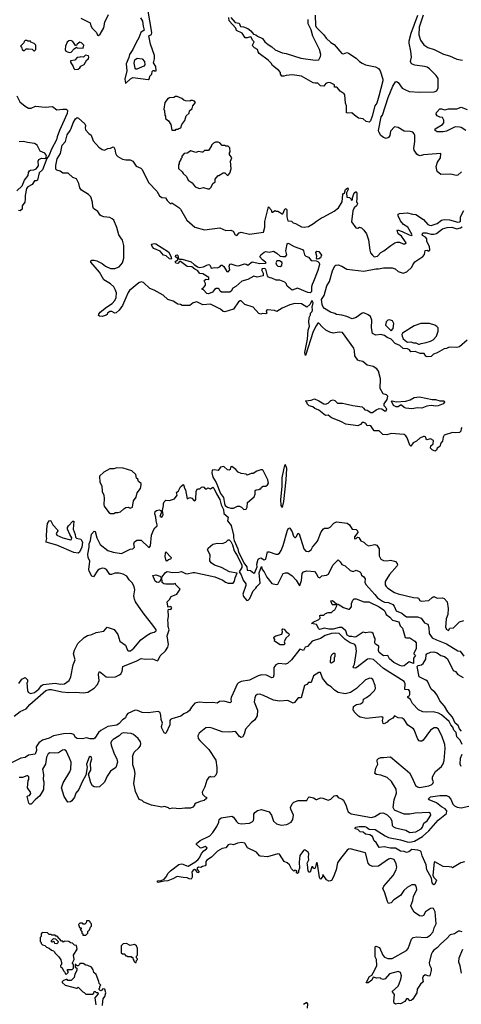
# Model space of a CAD drawing. Extents: x 2239805 to 2396427, y 665731 to 772158.
# Tile 276 of 326: x 2335450 to 2340627, y 736721 to 748253. Entities that reach past the tile are written whole.
import ezdxf

# ---------------------------------------------------------------- set-up
doc = ezdxf.new("R2010")
doc.units = 0

msp = doc.modelspace()

# ---------------------------------------------------------------- linework, layer by layer
at = {"layer": '0CON05XD'}
for points in [[(2336695, 747510), (2336748, 747562), (2336775, 747577), (2336957, 747553), (2336970, 747565), (2336975, 747590), (2337000, 747615), (2337002, 747648), (2337015, 747660), (2337025, 747660), (2337035, 747650), (2337050, 747655), (2337047, 747705), (2337017, 747747), (2337032, 747795), (2337031, 747835), (2336984, 747965), (2336962, 748065), (2336995, 748080), (2336999, 748105), (2336952, 748375)], [(2336165, 748270), (2336276, 748216), (2336283, 748183), (2336298, 748155), (2336350, 748105), (2336362, 748072), (2336375, 748070)], [(2336375, 748070), (2336395, 748082), (2336435, 748158), (2336450, 748225), (2336490, 748315)], [(2336866, 748276), (2336890, 748235), (2336896, 748176), (2336908, 748132), (2336871, 748105), (2336848, 748042), (2336815, 747988), (2336778, 747905), (2336738, 747845), (2336731, 747809), (2336698, 747735), (2336706, 747655), (2336681, 747555), (2336690, 747510), (2336695, 747510)], [(2339545, 747052), (2339512, 747062), (2339475, 747094), (2339421, 747101), (2339374, 747134), (2339345, 747164), (2339297, 747157), (2339281, 747161), (2339280, 747245), (2339269, 747275), (2339262, 747375), (2339255, 747385), (2339207, 747417), (2339175, 747457), (2339165, 747462), (2339142, 747462), (2339139, 747489), (2339095, 747515), (2339065, 747519), (2339037, 747505), (2339014, 747476), (2338975, 747477), (2338945, 747508), (2338915, 747508), (2338890, 747515), (2338755, 747592), (2338645, 747606), (2338575, 747600), (2338545, 747590), (2338522, 747592), (2338508, 747615), (2338508, 747635), (2338488, 747658), (2338415, 747716), (2338396, 747746), (2338361, 747781), (2338257, 747857), (2338244, 747875), (2338236, 747906), (2338203, 747923), (2338183, 747943), (2338180, 747955), (2338198, 747995), (2338178, 748015), (2338165, 748050), (2338155, 748052), (2338115, 748040), (2338095, 748042), (2338057, 748097), (2337992, 748125), (2337983, 748155), (2337905, 748240), (2337902, 748278)], [(2337925, 748278), (2337975, 748220), (2338021, 748211), (2338040, 748175), (2338075, 748170), (2338125, 748151), (2338161, 748121), (2338192, 748082), (2338220, 748075), (2338239, 748059), (2338295, 748033), (2338324, 747995), (2338361, 747961), (2338407, 747937), (2338445, 747901), (2338525, 747867), (2338575, 747856), (2338745, 747801), (2338915, 747778), (2338958, 747785), (2338978, 747822), (2338981, 747845), (2338964, 747905), (2338895, 748044), (2338885, 748060), (2338865, 748133), (2338830, 748205), (2338830, 748255)], [(2338914, 748306), (2338916, 748186), (2338927, 748165), (2339016, 748075), (2339044, 748035), (2339096, 747986), (2339135, 747964), (2339225, 747857), (2339245, 747854), (2339285, 747870), (2339305, 747863), (2339394, 747804), (2339435, 747762), (2339465, 747743), (2339505, 747724), (2339620, 747700), (2339655, 747680), (2339676, 747656), (2339708, 747555), (2339707, 747537), (2339661, 747359), (2339636, 747274), (2339613, 747245), (2339583, 747125), (2339561, 747069), (2339545, 747052)], [(2340628, 746472), (2340585, 746431), (2340565, 746430), (2340504, 746444), (2340385, 746441), (2340345, 746477), (2340331, 746535), (2340349, 746585), (2340382, 746635), (2340387, 746687), (2340185, 746670), (2340145, 746659), (2340122, 746665), (2340107, 746677), (2340076, 746726), (2340072, 746745), (2340083, 746825), (2340081, 746895), (2340075, 746918), (2340057, 746935), (2340028, 746945), (2339955, 746949), (2339885, 746990), (2339845, 746999), (2339795, 746946), (2339790, 746895), (2339775, 746874), (2339745, 746863), (2339715, 746874), (2339682, 746895), (2339658, 746938), (2339656, 746956), (2339689, 747115), (2339702, 747135), (2339769, 747341), (2339825, 747476), (2339855, 747524), (2339868, 747528), (2339886, 747516), (2339935, 747453), (2339964, 747434), (2340015, 747414), (2340135, 747406), (2340310, 747410), (2340340, 747420), (2340356, 747454), (2340356, 747566), (2340331, 747601), (2340255, 747676), (2340225, 747696), (2340195, 747706), (2340082, 747722), (2340042, 747735), (2340030, 747765), (2340041, 747815), (2340036, 747886), (2340015, 747980), (2340016, 748005), (2340040, 748095), (2340118, 748305)], [(2340179, 748305), (2340133, 748167), (2340128, 748075), (2340147, 748015), (2340188, 747958), (2340235, 747929), (2340307, 747905), (2340418, 747848), (2340490, 747830), (2340575, 747792), (2340639, 747781)], [(2335625, 747890), (2335640, 747905), (2335640, 747955), (2335620, 747975), (2335582, 747992), (2335575, 748000), (2335545, 748000), (2335535, 748010), (2335515, 748010), (2335502, 747998), (2335498, 747982), (2335460, 747945), (2335470, 747935), (2335480, 747905), (2335493, 747893), (2335507, 747893), (2335528, 747912), (2335555, 747912), (2335597, 747907), (2335615, 747890), (2335625, 747890)], [(2336035, 747868), (2336055, 747872), (2336087, 747913), (2336115, 747930), (2336125, 747922), (2336195, 747920), (2336201, 747955), (2336175, 747983), (2336155, 747990), (2336124, 747966), (2336115, 747950), (2336105, 747950), (2336075, 747998), (2336049, 748009), (2336025, 748007), (2336005, 747990), (2335988, 747945), (2335982, 747905), (2335990, 747885), (2336010, 747875), (2336035, 747868)], [(2336098, 747668), (2336135, 747672), (2336155, 747690), (2336165, 747710), (2336205, 747730), (2336238, 747782), (2336258, 747795), (2336262, 747815), (2336255, 747830), (2336223, 747837), (2336197, 747813), (2336165, 747820), (2336157, 747813), (2336125, 747810), (2336095, 747778), (2336047, 747773), (2336044, 747754), (2336078, 747705), (2336085, 747680), (2336098, 747668)], [(2336825, 747672), (2336813, 747673), (2336802, 747685), (2336792, 747745), (2336800, 747785), (2336829, 747801), (2336885, 747794), (2336913, 747765), (2336917, 747723), (2336905, 747708), (2336825, 747672)], [(2335415, 747360), (2335453, 747293), (2335515, 747241), (2335555, 747217), (2335585, 747217), (2335635, 747241), (2335747, 747227), (2335835, 747238), (2335885, 747197), (2335956, 747206), (2335995, 747204), (2336008, 747198), (2336010, 747185), (2336005, 747154), (2335918, 746955), (2335890, 746880), (2335883, 746845), (2335822, 746735), (2335795, 746666), (2335770, 746629), (2335717, 746495), (2335680, 746460), (2335657, 746375), (2335645, 746366), (2335622, 746365), (2335595, 746323), (2335547, 746295), (2335529, 746275), (2335513, 746195), (2335515, 746155), (2335512, 746115), (2335478, 746075), (2335478, 746035), (2335455, 746013)], [(2337275, 746960), (2337285, 746970), (2337305, 746970), (2337315, 746980), (2337338, 746985), (2337350, 747025), (2337387, 747073), (2337403, 747127), (2337435, 747160), (2337440, 747185), (2337470, 747215), (2337480, 747245), (2337510, 747285), (2337498, 747298), (2337475, 747308), (2337455, 747308), (2337445, 747300), (2337395, 747302), (2337375, 747310), (2337352, 747332), (2337295, 747352), (2337275, 747352), (2337257, 747343), (2337205, 747340), (2337195, 747330), (2337185, 747330), (2337169, 747301), (2337150, 747285), (2337140, 747205), (2337148, 747185), (2337150, 747135), (2337160, 747125), (2337160, 747095), (2337195, 747068), (2337220, 747025), (2337235, 746960), (2337275, 746960)], [(2340680, 746955), (2340625, 746990), (2340605, 746996), (2340555, 746998), (2340455, 746949), (2340415, 746940), (2340345, 746938), (2340320, 746955), (2340320, 746975), (2340408, 747025), (2340421, 747045), (2340420, 747075), (2340406, 747106), (2340375, 747112), (2340345, 747128), (2340332, 747145), (2340337, 747165), (2340375, 747210), (2340395, 747210), (2340435, 747197), (2340475, 747211), (2340575, 747210), (2340625, 747229), (2340695, 747200)], [(2340632, 743478), (2340624, 743465), (2340621, 743435), (2340605, 743419), (2340555, 743413), (2340525, 743418), (2340425, 743386), (2340414, 743365), (2340408, 743315), (2340386, 743294), (2340376, 743255), (2340344, 743236), (2340335, 743212), (2340325, 743203), (2340315, 743201), (2340284, 743214), (2340267, 743235), (2340269, 743261), (2340297, 743285), (2340302, 743325), (2340265, 743343), (2340223, 743333), (2340214, 743344), (2340212, 743362), (2340195, 743373), (2340185, 743373), (2340139, 743351), (2340102, 743318), (2340061, 743299), (2340035, 743260), (2340025, 743270), (2339994, 743355), (2339975, 743381), (2339955, 743394), (2339805, 743407), (2339755, 743390), (2339705, 743394), (2339665, 743439), (2339605, 743436), (2339566, 743496), (2339555, 743502), (2339525, 743498), (2339509, 743525), (2339485, 743537), (2339465, 743534), (2339445, 743510), (2339412, 743498), (2339274, 743514), (2339215, 743546), (2339105, 743590), (2339065, 743622), (2339035, 743618), (2338955, 743680), (2338909, 743699), (2338885, 743718), (2338845, 743730), (2338820, 743755), (2338820, 743765), (2338802, 743785), (2338805, 743790), (2338865, 743798), (2338905, 743814), (2338955, 743791), (2339015, 743754), (2339035, 743750), (2339065, 743762), (2339096, 743794), (2339125, 743800), (2339145, 743792), (2339175, 743762), (2339235, 743762), (2339270, 743755), (2339354, 743734), (2339465, 743720), (2339482, 743705), (2339495, 743682), (2339525, 743678), (2339565, 743652), (2339587, 743653), (2339628, 743685), (2339665, 743699), (2339694, 743694), (2339725, 743670), (2339745, 743670), (2339752, 743695), (2339722, 743732), (2339721, 743755), (2339757, 743805), (2339765, 743845), (2339751, 743861), (2339711, 743871), (2339674, 743935), (2339680, 744045), (2339657, 744135), (2339635, 744162), (2339595, 744190), (2339525, 744207), (2339471, 744251), (2339435, 744256), (2339415, 744267), (2339378, 744318), (2339376, 744376), (2339366, 744405), (2339235, 744588), (2339195, 744592), (2339125, 744583), (2339084, 744594), (2339038, 744618), (2338994, 744654), (2338955, 744698), (2338945, 744698), (2338925, 744666), (2338890, 744600), (2338802, 744322), (2338794, 744355), (2338825, 744510), (2338832, 744615), (2338846, 744664), (2338838, 744705), (2338842, 744765), (2338858, 744795), (2338860, 744815), (2338877, 744835), (2338883, 744855), (2338880, 744885), (2338890, 744935), (2338880, 744960), (2338875, 744962), (2338852, 744918), (2338815, 744888), (2338755, 744926), (2338675, 744929), (2338618, 744912), (2338527, 744873), (2338466, 744834), (2338436, 744846), (2338355, 744854), (2338340, 744845), (2338348, 744815), (2338335, 744808), (2338297, 744813), (2338275, 744804), (2338255, 744811), (2338185, 744886), (2338089, 744919), (2338045, 744962), (2338035, 744962), (2338015, 744947), (2337955, 744861), (2337855, 744832), (2337836, 744836), (2337805, 744862), (2337685, 744920), (2337595, 744914), (2337525, 744947), (2337485, 744938), (2337443, 744907), (2337355, 744904), (2337335, 744916), (2337305, 744922), (2337248, 744955), (2337185, 744977), (2337130, 745025), (2337026, 745086), (2336976, 745105), (2336900, 745175), (2336875, 745184), (2336847, 745173), (2336737, 745083), (2336721, 745059), (2336694, 744994), (2336656, 744904), (2336615, 744850), (2336581, 744819), (2336565, 744817), (2336530, 744835), (2336505, 744836), (2336478, 744815), (2336475, 744800), (2336465, 744792), (2336415, 744778), (2336385, 744782), (2336375, 744790), (2336377, 744805), (2336395, 744826), (2336469, 744885), (2336535, 744928), (2336566, 744964), (2336582, 744998), (2336583, 745055), (2336571, 745095), (2336554, 745124), (2336515, 745159), (2336435, 745207), (2336386, 745296), (2336283, 745415), (2336285, 745430), (2336295, 745438), (2336325, 745437), (2336355, 745428), (2336415, 745398), (2336455, 745368), (2336515, 745340), (2336565, 745340), (2336615, 745358), (2336656, 745404), (2336669, 745461), (2336669, 745609), (2336655, 745670), (2336635, 745698), (2336611, 745735), (2336588, 745818), (2336552, 745905), (2336535, 745922), (2336505, 745936), (2336435, 745945), (2336406, 745956), (2336394, 745964), (2336365, 746006), (2336315, 746040), (2336306, 746065), (2336304, 746116), (2336285, 746179), (2336257, 746207), (2336175, 746257), (2336157, 746285), (2336144, 746334), (2336115, 746389), (2336075, 746406), (2336018, 746455), (2335956, 746456), (2335925, 746479), (2335885, 746491), (2335875, 746503), (2335872, 746545), (2335891, 746625), (2335928, 746685), (2335948, 746785), (2335988, 746825), (2336006, 746905), (2336043, 746955), (2336052, 746978), (2336078, 747045), (2336105, 747094), (2336125, 747109), (2336140, 747100), (2336212, 747035), (2336220, 747015), (2336218, 746985), (2336223, 746965), (2336261, 746921), (2336289, 746899), (2336312, 746835), (2336379, 746759), (2336415, 746732), (2336445, 746726), (2336485, 746746), (2336515, 746748), (2336545, 746763), (2336555, 746760), (2336567, 746735), (2336575, 746690), (2336586, 746666), (2336602, 746652), (2336655, 746618), (2336695, 746610), (2336745, 746612), (2336775, 746598), (2336815, 746538), (2336870, 746515), (2336883, 746503), (2336962, 746342), (2337057, 746245), (2337090, 746190), (2337115, 746170), (2337160, 746165), (2337179, 746135), (2337215, 746100), (2337225, 746100), (2337235, 746110), (2337315, 746052), (2337334, 746034), (2337408, 745905), (2337504, 745824), (2337615, 745792), (2337795, 745814), (2337866, 745786), (2337925, 745789), (2337954, 745775), (2337974, 745734), (2337995, 745726), (2338023, 745757), (2338045, 745763), (2338145, 745741), (2338307, 745765), (2338324, 745825), (2338322, 745888), (2338365, 746060), (2338398, 746025), (2338405, 746000), (2338415, 746000), (2338445, 746020), (2338455, 746010), (2338475, 746010), (2338525, 745980), (2338535, 745980), (2338558, 746035), (2338575, 746042), (2338583, 746025), (2338580, 745945), (2338595, 745899), (2338635, 745892), (2338655, 745873), (2338685, 745868), (2338755, 745827), (2338785, 745824), (2338835, 745830), (2338895, 745867), (2338928, 745895), (2338986, 745934), (2339016, 745944), (2339135, 746010), (2339189, 746051), (2339229, 746121), (2339237, 746205), (2339245, 746218), (2339258, 746222), (2339268, 746265), (2339295, 746282), (2339302, 746265), (2339280, 746225), (2339283, 746173), (2339315, 746170), (2339330, 746155), (2339335, 746140), (2339350, 746145), (2339350, 746165), (2339368, 746212), (2339380, 746230), (2339395, 746240), (2339401, 746221), (2339403, 746155), (2339398, 746125), (2339411, 746095), (2339400, 746075), (2339371, 746049), (2339356, 746015), (2339338, 745885), (2339390, 745815), (2339415, 745812), (2339435, 745822), (2339456, 745816), (2339485, 745790), (2339514, 745744), (2339537, 745675), (2339554, 745554), (2339563, 745523), (2339584, 745494), (2339607, 745477), (2339645, 745482), (2339684, 745526), (2339720, 745545), (2339800, 745610), (2339848, 745638), (2339875, 745646), (2339904, 745646), (2339945, 745629), (2339965, 745627), (2339979, 745641), (2339925, 745716), (2339888, 745745), (2339873, 745785), (2339878, 745792), (2339935, 745774), (2340015, 745732), (2340045, 745727), (2340050, 745735), (2339998, 745825), (2339951, 745855), (2339915, 745897), (2339886, 745956), (2339888, 745975), (2339902, 745985), (2339995, 745993), (2340055, 745975), (2340095, 745971), (2340182, 745912), (2340235, 745855), (2340255, 745846), (2340275, 745844), (2340344, 745865), (2340395, 745904), (2340425, 745912), (2340488, 745908), (2340585, 745881), (2340605, 745884), (2340617, 745895), (2340619, 745945), (2340655, 746020)], [(2335415, 746248), (2335481, 746309), (2335505, 746373), (2335550, 746430), (2335554, 746465), (2335565, 746482), (2335575, 746490), (2335617, 746493), (2335643, 746507), (2335669, 746541), (2335666, 746595), (2335674, 746615), (2335705, 746630), (2335745, 746628), (2335757, 746633), (2335763, 746655), (2335758, 746675), (2335745, 746690), (2335692, 746712), (2335655, 746784), (2335625, 746802), (2335543, 746813), (2335495, 746828), (2335445, 746823)], [(2337675, 746272), (2337695, 746290), (2337714, 746336), (2337740, 746355), (2337743, 746387), (2337775, 746430), (2337785, 746430), (2337835, 746460), (2337855, 746460), (2337885, 746430), (2337895, 746432), (2337912, 746455), (2337928, 746505), (2337922, 746595), (2337938, 746635), (2337910, 746675), (2337910, 746695), (2337918, 746705), (2337912, 746752), (2337895, 746770), (2337865, 746772), (2337855, 746780), (2337825, 746780), (2337795, 746810), (2337775, 746818), (2337745, 746818), (2337722, 746808), (2337700, 746785), (2337700, 746775), (2337665, 746720), (2337615, 746720), (2337597, 746703), (2337585, 746700), (2337545, 746708), (2337515, 746698), (2337455, 746718), (2337415, 746690), (2337380, 746685), (2337350, 746655), (2337350, 746635), (2337340, 746625), (2337340, 746615), (2337320, 746585), (2337320, 746565), (2337310, 746555), (2337312, 746512), (2337355, 746470), (2337365, 746450), (2337406, 746416), (2337424, 746374), (2337473, 746343), (2337507, 746297), (2337558, 746278), (2337605, 746288), (2337655, 746272), (2337675, 746272)], [(2335455, 746013), (2335435, 746020)], [(2340695, 744500), (2340605, 744422), (2340575, 744412), (2340485, 744418), (2340455, 744402), (2340425, 744400), (2340345, 744350), (2340300, 744335), (2340272, 744308), (2340225, 744303), (2340211, 744311), (2340192, 744342), (2340145, 744343), (2340085, 744367), (2340035, 744363), (2340018, 744385), (2339995, 744397), (2339945, 744402), (2339905, 744438), (2339852, 744462), (2339803, 744513), (2339759, 744529), (2339725, 744553), (2339685, 744567), (2339625, 744560), (2339585, 744578), (2339573, 744645), (2339579, 744735), (2339561, 744775), (2339535, 744798), (2339485, 744818), (2339463, 744817), (2339394, 744766), (2339349, 744751), (2339285, 744776), (2339225, 744794), (2339165, 744801), (2339145, 744813), (2339095, 744828), (2339025, 744872), (2339005, 744894), (2338995, 744918), (2338987, 744975), (2339019, 745021), (2339052, 745135), (2339082, 745188), (2339115, 745310), (2339145, 745371), (2339155, 745379), (2339185, 745382), (2339225, 745367), (2339283, 745333), (2339485, 745308), (2339625, 745337), (2339656, 745334), (2339715, 745348), (2339815, 745348), (2339851, 745335), (2339885, 745304), (2339945, 745286), (2339990, 745300), (2340045, 745354), (2340059, 745381), (2340082, 745418), (2340175, 745479), (2340194, 745505), (2340205, 745548), (2340225, 745552), (2340245, 745544), (2340259, 745555), (2340252, 745595), (2340224, 745655), (2340223, 745685), (2340208, 745705), (2340173, 745725), (2340169, 745735), (2340175, 745757), (2340215, 745757), (2340275, 745741), (2340305, 745740), (2340335, 745748), (2340405, 745803), (2340462, 745818), (2340515, 745824), (2340575, 745802), (2340616, 745814), (2340635, 745827)], [(2337225, 745447), (2337205, 745451), (2337169, 745489), (2337134, 745494), (2337095, 745544), (2337024, 745574), (2337003, 745595), (2336994, 745626), (2337025, 745633), (2337047, 745627), (2337193, 745533), (2337221, 745485), (2337231, 745455), (2337225, 745447)], [(2337665, 745042), (2337644, 745045), (2337605, 745088), (2337590, 745095), (2337590, 745105), (2337605, 745112), (2337630, 745145), (2337629, 745165), (2337613, 745195), (2337616, 745204), (2337635, 745213), (2337668, 745212), (2337668, 745235), (2337595, 745276), (2337562, 745282), (2337535, 745315), (2337502, 745332), (2337468, 745358), (2337414, 745364), (2337335, 745422), (2337325, 745420), (2337305, 745396), (2337280, 745400), (2337271, 745419), (2337303, 745445), (2337302, 745455), (2337278, 745475), (2337279, 745495), (2337295, 745499), (2337305, 745490), (2337312, 745452), (2337325, 745447), (2337355, 745449), (2337459, 745419), (2337495, 745385), (2337535, 745358), (2337555, 745351), (2337605, 745359), (2337645, 745380), (2337665, 745384), (2337675, 745383), (2337684, 745374), (2337693, 745343), (2337735, 745351), (2337765, 745348), (2337795, 745360), (2337813, 745377), (2337825, 745378), (2337843, 745363), (2337880, 745305), (2337895, 745299), (2337914, 745325), (2337907, 745365), (2337915, 745388), (2337925, 745392), (2337984, 745375), (2338015, 745372), (2338085, 745394), (2338105, 745391), (2338125, 745379), (2338175, 745418), (2338265, 745399), (2338330, 745400), (2338338, 745405), (2338333, 745415), (2338295, 745440), (2338264, 745475), (2338275, 745498), (2338315, 745530), (2338335, 745538), (2338375, 745529), (2338425, 745544), (2338465, 745519), (2338505, 745484), (2338535, 745479), (2338565, 745481), (2338581, 745499), (2338570, 745545), (2338586, 745624), (2338595, 745634), (2338605, 745633), (2338666, 745596), (2338765, 745560), (2338775, 745545), (2338788, 745498), (2338805, 745482), (2338835, 745472), (2338865, 745432), (2338927, 745427), (2338945, 745421), (2338961, 745405), (2338965, 745385), (2338946, 745315), (2338895, 745185), (2338877, 745153), (2338872, 745125), (2338871, 745075), (2338865, 745061), (2338855, 745056), (2338828, 745058), (2338705, 745110), (2338644, 745084), (2338585, 745133), (2338574, 745164), (2338558, 745178), (2338501, 745201), (2338455, 745201), (2338407, 745227), (2338385, 745229), (2338368, 745238), (2338356, 745255), (2338335, 745330), (2338315, 745341), (2338294, 745335), (2338284, 745325), (2338304, 745285), (2338306, 745254), (2338235, 745239), (2338195, 745250), (2338125, 745209), (2338055, 745190), (2337985, 745130), (2337950, 745110), (2337930, 745075), (2337915, 745062), (2337815, 745063), (2337802, 745072), (2337788, 745098), (2337776, 745106), (2337755, 745106), (2337733, 745095), (2337710, 745060), (2337665, 745042)], [(2338938, 745448), (2338931, 745461), (2338932, 745485), (2338923, 745525), (2338935, 745542), (2338955, 745538), (2338986, 745496), (2338978, 745465), (2338955, 745451), (2338938, 745448)], [(2338505, 745363), (2338524, 745375), (2338528, 745408), (2338495, 745429), (2338465, 745430), (2338454, 745406), (2338462, 745382), (2338475, 745368), (2338505, 745363)], [(2339805, 744610), (2339828, 744635), (2339834, 744695), (2339820, 744725), (2339785, 744739), (2339765, 744733), (2339744, 744716), (2339738, 744675), (2339805, 744610)], [(2340135, 744452), (2340155, 744462), (2340215, 744471), (2340265, 744486), (2340295, 744503), (2340337, 744545), (2340356, 744606), (2340354, 744645), (2340341, 744661), (2340315, 744676), (2340255, 744694), (2340154, 744696), (2340075, 744669), (2339937, 744583), (2339928, 744565), (2339932, 744545), (2339947, 744517), (2339983, 744483), (2339995, 744478), (2340035, 744481), (2340065, 744470), (2340095, 744470), (2340125, 744452), (2340135, 744452)], [(2340045, 743695), (2339975, 743702), (2339955, 743712), (2339925, 743739), (2339913, 743737), (2339885, 743720), (2339865, 743720), (2339833, 743735), (2339810, 743785), (2339815, 743790), (2339865, 743777), (2339975, 743786), (2340028, 743802), (2340075, 743830), (2340135, 743835), (2340285, 743806), (2340325, 743804), (2340375, 743791), (2340418, 743788), (2340427, 743785), (2340430, 743775), (2340416, 743754), (2340355, 743732), (2340328, 743728), (2340275, 743736), (2340223, 743727), (2340165, 743703), (2340115, 743709), (2340045, 743695)], [(2336555, 742470), (2336575, 742480), (2336605, 742480), (2336632, 742488), (2336670, 742525), (2336695, 742538), (2336722, 742542), (2336745, 742530), (2336772, 742545), (2336784, 742616), (2336815, 742660), (2336828, 742712), (2336865, 742762), (2336876, 742805), (2336875, 742820), (2336843, 742843), (2336835, 742870), (2336820, 742885), (2336810, 742925), (2336765, 742970), (2336665, 743002), (2336587, 743003), (2336555, 742993), (2336505, 742992), (2336435, 742952), (2336384, 742906), (2336388, 742835), (2336412, 742795), (2336417, 742727), (2336438, 742685), (2336442, 742645), (2336438, 742575), (2336442, 742555), (2336495, 742480), (2336515, 742470), (2336555, 742470)], [(2338078, 742518), (2338105, 742522), (2338116, 742544), (2338122, 742598), (2338197, 742663), (2338210, 742695), (2338212, 742738), (2338223, 742747), (2338255, 742750), (2338265, 742760), (2338275, 742760), (2338284, 742776), (2338305, 742788), (2338335, 742788), (2338356, 742804), (2338368, 742825), (2338358, 742865), (2338305, 742972), (2338295, 742980), (2338275, 742980), (2338230, 742965), (2338185, 742938), (2338164, 742936), (2338115, 742920), (2338105, 742930), (2338048, 742938), (2338012, 742952), (2337982, 742985), (2337935, 743018), (2337923, 743007), (2337918, 742985), (2337905, 742978), (2337885, 742980), (2337845, 743020), (2337805, 743012), (2337775, 742973), (2337735, 742980), (2337705, 742978), (2337702, 742945), (2337716, 742895), (2337752, 742832), (2337805, 742702), (2337838, 742658), (2337849, 742585), (2337860, 742565), (2337885, 742542), (2337925, 742531), (2337955, 742532), (2338005, 742554), (2338025, 742554), (2338050, 742545), (2338078, 742518)], [(2338525, 742540), (2338535, 742560), (2338545, 742610), (2338574, 742865), (2338580, 742995), (2338565, 743040), (2338555, 743030), (2338545, 743000), (2338524, 742886), (2338522, 742785), (2338508, 742635), (2338512, 742562), (2338525, 742540)], [(2335440, 740480), (2335475, 740530), (2335515, 740548), (2335542, 740522), (2335540, 740495), (2335532, 740485), (2335540, 740395), (2335548, 740375), (2335575, 740361), (2335625, 740374), (2335645, 740387), (2335675, 740413), (2335700, 740450), (2335725, 740465), (2335865, 740482), (2335929, 740471), (2335975, 740476), (2336032, 740515), (2336050, 740555), (2336077, 740695), (2336101, 740755), (2336079, 740825), (2336092, 740868), (2336133, 740945), (2336205, 741017), (2336245, 741041), (2336295, 741051), (2336345, 741076), (2336435, 741093), (2336475, 741137), (2336559, 741109), (2336601, 741051), (2336623, 740975), (2336689, 740929), (2336715, 740870), (2336725, 740860), (2336748, 740862), (2336787, 740893), (2336872, 740988), (2336944, 741046), (2336984, 741066), (2337025, 741078), (2337050, 741095), (2337050, 741105), (2337023, 741145), (2336897, 741305), (2336807, 741435), (2336794, 741465), (2336789, 741505), (2336798, 741575), (2336792, 741612), (2336774, 741655), (2336735, 741693), (2336708, 741735), (2336665, 741757), (2336615, 741769), (2336565, 741770), (2336525, 741756), (2336506, 741756), (2336466, 741815), (2336445, 741826), (2336415, 741830), (2336385, 741819), (2336365, 741804), (2336315, 741729), (2336295, 741734), (2336264, 741795), (2336260, 741815), (2336273, 741913), (2336251, 741955), (2336248, 741995), (2336264, 742076), (2336266, 742115), (2336282, 742155), (2336292, 742228), (2336325, 742262), (2336335, 742260), (2336354, 742185), (2336392, 742105), (2336485, 742037), (2336544, 742016), (2336645, 742000), (2336745, 742052), (2336775, 742054), (2336796, 742075), (2336790, 742115), (2336794, 742136), (2336825, 742158), (2336875, 742158), (2336960, 742075), (2336967, 742073), (2336985, 742090), (2336996, 742215), (2337017, 742275), (2337035, 742302), (2337060, 742325), (2337063, 742337), (2337048, 742385), (2337046, 742425), (2337035, 742465), (2337039, 742491), (2337055, 742506), (2337084, 742514), (2337106, 742506), (2337114, 742485), (2337092, 742435), (2337115, 742428), (2337125, 742437), (2337131, 742455), (2337126, 742505), (2337136, 742565), (2337134, 742585), (2337143, 742607), (2337165, 742626), (2337207, 742623), (2337265, 742642), (2337296, 742685), (2337290, 742715), (2337313, 742735), (2337335, 742782), (2337365, 742810), (2337375, 742800), (2337377, 742775), (2337393, 742745), (2337415, 742642), (2337446, 742656), (2337468, 742648), (2337495, 742618), (2337509, 742621), (2337516, 742634), (2337519, 742731), (2337533, 742757), (2337562, 742758), (2337583, 742777), (2337595, 742780), (2337608, 742778), (2337625, 742760), (2337645, 742760), (2337655, 742770), (2337685, 742760), (2337715, 742777), (2337726, 742765), (2337758, 742698), (2337797, 742635), (2337810, 742570), (2337841, 742515), (2337845, 742471), (2337894, 742425), (2337888, 742385), (2337928, 742328), (2337957, 742215), (2337955, 742185), (2337963, 742155), (2338006, 742056), (2338016, 742015), (2338085, 741878), (2338111, 741845), (2338118, 741805), (2338155, 741800), (2338195, 741772), (2338205, 741777), (2338233, 741845), (2338229, 741875), (2338246, 741934), (2338256, 741944), (2338275, 741951), (2338315, 741928), (2338335, 741933), (2338355, 742020), (2338375, 742020), (2338452, 741992), (2338475, 741994), (2338494, 742006), (2338515, 742037), (2338538, 742095), (2338590, 742275), (2338605, 742302), (2338618, 742298), (2338644, 742254), (2338661, 742205), (2338675, 742190), (2338685, 742188), (2338692, 742195), (2338715, 742240), (2338725, 742232), (2338779, 742055), (2338805, 742027), (2338834, 742024), (2338866, 742044), (2338883, 742075), (2338941, 742145), (2338983, 742255), (2339011, 742289), (2339024, 742296), (2339065, 742299), (2339090, 742310), (2339132, 742355), (2339165, 742372), (2339290, 742355), (2339318, 742335), (2339346, 742286), (2339395, 742282), (2339410, 742265), (2339412, 742248), (2339375, 742197), (2339374, 742174), (2339395, 742178), (2339408, 742192), (2339425, 742190), (2339449, 742149), (2339485, 742133), (2339511, 742105), (2339538, 742092), (2339615, 742106), (2339635, 742098), (2339663, 742055), (2339664, 741975), (2339684, 741934), (2339715, 741918), (2339755, 741916), (2339795, 741922), (2339843, 741913), (2339856, 741906), (2339873, 741883), (2339878, 741865), (2339874, 741855), (2339785, 741755), (2339736, 741674), (2339734, 741635), (2339744, 741615), (2339765, 741593), (2339844, 741544), (2339885, 741530), (2340065, 741484), (2340115, 741482), (2340125, 741478), (2340141, 741451), (2340155, 741443), (2340245, 741450), (2340284, 741486), (2340305, 741496), (2340345, 741477), (2340405, 741480), (2340425, 741473), (2340459, 741435), (2340472, 741355), (2340470, 741285), (2340450, 741235), (2340440, 741135), (2340450, 741125), (2340450, 741115), (2340475, 741100), (2340492, 741128), (2340535, 741130), (2340570, 741165), (2340605, 741200), (2340655, 741217)], [(2336135, 742004), (2336085, 742014), (2335885, 742100), (2335761, 742135), (2335759, 742145), (2335770, 742175), (2335764, 742195), (2335769, 742285), (2335778, 742352), (2335795, 742382), (2335805, 742388), (2335815, 742382), (2335837, 742335), (2335895, 742278), (2335897, 742265), (2335878, 742235), (2335886, 742215), (2335954, 742184), (2336045, 742160), (2336058, 742165), (2336062, 742185), (2336036, 742225), (2336012, 742285), (2336011, 742305), (2336021, 742325), (2336075, 742380), (2336085, 742380), (2336076, 742286), (2336101, 742225), (2336103, 742193), (2336115, 742180), (2336167, 742167), (2336188, 742135), (2336180, 742075), (2336150, 742015), (2336135, 742004)], [(2337180, 741790), (2337245, 741779), (2337315, 741781), (2337345, 741790), (2337392, 741765), (2337415, 741761), (2337481, 741779), (2337505, 741779), (2337737, 741727), (2337830, 741690), (2337863, 741665), (2337895, 741653), (2337951, 741655), (2337969, 741675), (2337975, 741715), (2337999, 741769), (2337909, 741785), (2337817, 741837), (2337735, 741866), (2337693, 741893), (2337679, 741915), (2337684, 741985), (2337651, 742045), (2337659, 742065), (2337715, 742112), (2337768, 742122), (2337825, 742119), (2337865, 742135), (2337895, 742160), (2337905, 742160), (2337925, 742141), (2337945, 742104), (2337963, 742033), (2338005, 741970), (2338054, 741865), (2338054, 741835), (2338021, 741785), (2338045, 741752), (2338069, 741689), (2338102, 741645), (2338101, 741625), (2338064, 741525), (2338075, 741497), (2338108, 741455), (2338125, 741452), (2338148, 741472), (2338188, 741562), (2338217, 741593), (2338228, 741615), (2338270, 741655), (2338257, 741773), (2338285, 741850), (2338294, 741815), (2338317, 741785), (2338347, 741725), (2338405, 741650), (2338455, 741639), (2338475, 741643), (2338501, 741689), (2338525, 741745), (2338540, 741765), (2338564, 741776), (2338595, 741774), (2338645, 741739), (2338689, 741689), (2338725, 741630), (2338735, 741628), (2338752, 741685), (2338763, 741767), (2338775, 741786), (2338815, 741799), (2338905, 741789), (2338927, 741767), (2338947, 741725), (2338968, 741715), (2338992, 741738), (2339045, 741746), (2339071, 741759), (2339120, 741865), (2339185, 741928), (2339208, 741905), (2339225, 741873), (2339265, 741856), (2339325, 741801), (2339358, 741792), (2339395, 741807), (2339438, 741785), (2339448, 741775), (2339457, 741747), (2339485, 741728), (2339500, 741705), (2339494, 741665), (2339506, 741636), (2339615, 741520), (2339645, 741480), (2339703, 741443), (2339728, 741432), (2339775, 741428), (2339824, 741405), (2339840, 741385), (2339865, 741331), (2339931, 741301), (2339955, 741278), (2339985, 741260), (2340115, 741260), (2340158, 741245), (2340195, 741188), (2340236, 741175), (2340246, 741136), (2340250, 741065), (2340285, 741014), (2340335, 740988), (2340455, 740942), (2340585, 740860), (2340615, 740856), (2340655, 740799)], [(2337175, 741910), (2337166, 741916), (2337157, 741965), (2337158, 742005), (2337165, 742022), (2337224, 741955), (2337220, 741940), (2337193, 741927), (2337175, 741910)], [(2335384, 740096), (2335455, 740152), (2335525, 740182), (2335569, 740231), (2335755, 740396), (2335795, 740407), (2335822, 740408), (2335945, 740379), (2336025, 740374), (2336108, 740378), (2336195, 740367), (2336248, 740375), (2336325, 740423), (2336364, 740466), (2336383, 740515), (2336374, 740584), (2336376, 740604), (2336385, 740618), (2336465, 740558), (2336495, 740552), (2336574, 740556), (2336622, 740578), (2336637, 740593), (2336650, 740620), (2336658, 740678), (2336825, 740744), (2336875, 740771), (2336925, 740762), (2337005, 740768), (2337065, 740743), (2337075, 740752), (2337096, 740804), (2337160, 740860), (2337187, 740903), (2337193, 740935), (2337180, 741035), (2337203, 741105), (2337192, 741145), (2337192, 741192), (2337185, 741215), (2337196, 741265), (2337191, 741335), (2337195, 741348), (2337220, 741345), (2337232, 741365), (2337222, 741382), (2337195, 741372), (2337185, 741383), (2337179, 741435), (2337205, 741461), (2337225, 741496), (2337293, 741525), (2337330, 741585), (2337280, 741635), (2337275, 741650), (2337255, 741642), (2337165, 741640), (2337140, 741645), (2337122, 741662), (2337118, 741725), (2337161, 741779), (2337180, 741790)], [(2337075, 741662), (2337055, 741664), (2337038, 741678), (2337010, 741745), (2337045, 741752), (2337094, 741735), (2337104, 741725), (2337110, 741715), (2337103, 741697), (2337090, 741670), (2337075, 741662)], [(2339935, 740682), (2339905, 740690), (2339835, 740724), (2339786, 740766), (2339766, 740806), (2339715, 740801), (2339665, 740840), (2339656, 740865), (2339659, 740915), (2339619, 740939), (2339614, 740954), (2339618, 741005), (2339604, 741024), (2339592, 741062), (2339576, 741076), (2339555, 741081), (2339505, 741073), (2339475, 741079), (2339395, 741024), (2339375, 741020), (2339345, 741029), (2339315, 741027), (2339287, 741045), (2339274, 741095), (2339225, 741134), (2339195, 741136), (2339125, 741115), (2339075, 741116), (2339025, 741126), (2338965, 741112), (2338955, 741118), (2338930, 741170), (2338872, 741182), (2338892, 741198), (2338955, 741228), (2338972, 741245), (2338970, 741275), (2338975, 741280), (2339015, 741280), (2339035, 741298), (2339065, 741308), (2339105, 741310), (2339130, 741335), (2339145, 741340), (2339170, 741395), (2339165, 741400), (2339115, 741400), (2339112, 741405), (2339098, 741445), (2339115, 741452), (2339162, 741412), (2339185, 741408), (2339245, 741370), (2339305, 741348), (2339315, 741350), (2339340, 741375), (2339338, 741415), (2339357, 741455), (2339371, 741469), (2339395, 741468), (2339485, 741436), (2339542, 741435), (2339663, 741375), (2339715, 741340), (2339729, 741325), (2339746, 741286), (2339790, 741255), (2339821, 741221), (2339895, 741199), (2339911, 741155), (2339936, 741125), (2339968, 741018), (2339985, 741012), (2340025, 741013), (2340082, 740975), (2340099, 740955), (2340099, 740885), (2340071, 740835), (2340070, 740825), (2340088, 740805), (2340067, 740773), (2340068, 740712), (2340015, 740733), (2339955, 740684), (2339935, 740682)], [(2338545, 740930), (2338505, 740932), (2338448, 740965), (2338438, 740975), (2338440, 740995), (2338430, 741015), (2338432, 741025), (2338452, 741038), (2338523, 741057), (2338531, 741085), (2338527, 741105), (2338535, 741120), (2338552, 741115), (2338572, 741082), (2338604, 741065), (2338609, 741055), (2338605, 741042), (2338569, 741011), (2338550, 740965), (2338557, 740943), (2338545, 740930)], [(2340635, 739764), (2340615, 739815), (2340576, 739855), (2340568, 739905), (2340540, 739930), (2340529, 739965), (2340503, 739995), (2340483, 740033), (2340395, 740113), (2340361, 740131), (2340295, 740146), (2340215, 740141), (2340175, 740146), (2340125, 740170), (2340053, 740245), (2340030, 740290), (2340000, 740315), (2340000, 740325), (2340015, 740333), (2340022, 740348), (2340025, 740385), (2340013, 740403), (2339966, 740406), (2339970, 740475), (2339955, 740502), (2339715, 740652), (2339598, 740758), (2339555, 740768), (2339526, 740764), (2339405, 740668), (2339385, 740658), (2339365, 740662), (2339358, 740675), (2339376, 740705), (2339400, 740855), (2339392, 740915), (2339380, 740935), (2339370, 740940), (2339325, 740954), (2339265, 740995), (2339194, 741064), (2339155, 741069), (2339105, 741065), (2339029, 741041), (2338975, 741005), (2338878, 740975), (2338825, 740913), (2338795, 740902), (2338775, 740863), (2338735, 740880), (2338636, 740754), (2338589, 740711), (2338565, 740706), (2338485, 740711), (2338452, 740698), (2338428, 740665), (2338429, 740575), (2338421, 740549), (2338405, 740546), (2338344, 740576), (2338285, 740580), (2338245, 740569), (2338145, 740519), (2338045, 740502), (2338015, 740486), (2338000, 740470), (2337954, 740365), (2337929, 740315), (2337924, 740295), (2337928, 740265), (2337918, 740252), (2337845, 740273), (2337793, 740267), (2337765, 740248), (2337713, 740257), (2337635, 740252), (2337555, 740261), (2337505, 740247), (2337465, 740202), (2337439, 740161), (2337417, 740143), (2337375, 740124), (2337340, 740095), (2337234, 740066), (2337216, 740055), (2337209, 740045), (2337212, 739995), (2337169, 739901), (2337159, 739891), (2337145, 739900), (2337117, 739955), (2337113, 739975), (2337123, 740015), (2337108, 740055), (2337106, 740105), (2337095, 740137), (2337075, 740152), (2336955, 740134), (2336885, 740140), (2336831, 740161), (2336804, 740164), (2336719, 740125), (2336703, 740107), (2336689, 740075), (2336676, 740065), (2336655, 740053), (2336615, 740008), (2336589, 739991), (2336485, 739974), (2336403, 739927), (2336375, 739904), (2336332, 739838), (2336320, 739830), (2336275, 739832), (2336235, 739843), (2336188, 739832), (2336124, 739834), (2336105, 739844), (2336085, 739879), (2336051, 739891), (2335965, 739888), (2335846, 739864), (2335795, 739836), (2335717, 739813), (2335675, 739784), (2335644, 739736), (2335647, 739695), (2335631, 739649), (2335555, 739639), (2335515, 739612), (2335465, 739602), (2335345, 739546)], [(2339105, 740722), (2339140, 740745), (2339140, 740785), (2339150, 740795), (2339150, 740825), (2339145, 740830), (2339125, 740830), (2339105, 740810), (2339093, 740787), (2339090, 740725), (2339105, 740722)], [(2340628, 739918), (2340605, 739949), (2340588, 739985), (2340554, 740015), (2340522, 740082), (2340468, 740145), (2340431, 740211), (2340376, 740275), (2340342, 740342), (2340315, 740377), (2340275, 740412), (2340230, 740505), (2340211, 740519), (2340134, 740555), (2340111, 740679), (2340121, 740689), (2340162, 740698), (2340179, 740711), (2340211, 740765), (2340214, 740815), (2340224, 740826), (2340265, 740846), (2340305, 740848), (2340345, 740837), (2340385, 740808), (2340430, 740795), (2340465, 740769), (2340532, 740632), (2340557, 740617), (2340586, 740585), (2340648, 740548)], [(2339864, 738296), (2339869, 738325), (2339862, 738365), (2339838, 738415), (2339825, 738422), (2339795, 738427), (2339775, 738422), (2339655, 738339), (2339585, 738334), (2339555, 738351), (2339535, 738375), (2339503, 738493), (2339325, 738542), (2339305, 738539), (2339289, 738525), (2339210, 738430), (2339175, 738378), (2339158, 738295), (2339126, 738205), (2339105, 738172), (2339095, 738168), (2339075, 738163), (2339045, 738180), (2339005, 738240), (2338998, 738215), (2338975, 738188), (2338972, 738192), (2338964, 738205), (2338942, 738365), (2338935, 738380), (2338924, 738366), (2338923, 738345), (2338913, 738317), (2338905, 738310), (2338895, 738312), (2338885, 738330), (2338875, 738330), (2338855, 738270), (2338845, 738270), (2338833, 738285), (2338825, 738360), (2338820, 738375), (2338838, 738412), (2338834, 738444), (2338841, 738485), (2338833, 738503), (2338795, 738528), (2338785, 738530), (2338775, 738522), (2338733, 738465), (2338726, 738386), (2338730, 738315), (2338718, 738285), (2338718, 738265), (2338705, 738252), (2338690, 738265), (2338700, 738275), (2338700, 738285), (2338675, 738290), (2338665, 738280), (2338651, 738291), (2338636, 738306), (2338613, 738353), (2338585, 738378), (2338552, 738392), (2338495, 738478), (2338475, 738483), (2338355, 738449), (2338274, 738454), (2338260, 738460), (2338225, 738503), (2338122, 738552), (2338088, 738608), (2338055, 738614), (2338005, 738608), (2337955, 738587), (2337925, 738596), (2337895, 738589), (2337867, 738553), (2337825, 738544), (2337767, 738513), (2337700, 738445), (2337642, 738408), (2337633, 738395), (2337634, 738355), (2337626, 738344), (2337594, 738336), (2337575, 738324), (2337545, 738328), (2337530, 738315), (2337531, 738301), (2337550, 738275), (2337545, 738262), (2337527, 738267), (2337517, 738287), (2337499, 738299), (2337488, 738295), (2337472, 738275), (2337468, 738265), (2337473, 738245), (2337471, 738209), (2337462, 738188), (2337435, 738190), (2337413, 738203), (2337365, 738204), (2337295, 738219), (2337245, 738190), (2337185, 738166), (2337145, 738163), (2337075, 738148), (2337062, 738155), (2337070, 738165), (2337109, 738171), (2337144, 738186), (2337167, 738213), (2337190, 738255), (2337218, 738285), (2337315, 738359), (2337345, 738367), (2337364, 738364), (2337411, 738341), (2337425, 738340), (2337505, 738386), (2337537, 738413), (2337557, 738435), (2337582, 738488), (2337610, 738520), (2337640, 738540), (2337646, 738555), (2337625, 738569), (2337579, 738551), (2337565, 738552), (2337520, 738595), (2337522, 738605), (2337565, 738641), (2337678, 738692), (2337716, 738734), (2337761, 738805), (2337783, 738855), (2337789, 738885), (2337813, 738905), (2337935, 738924), (2337955, 738913), (2337990, 738860), (2338011, 738841), (2338046, 738836), (2338145, 738843), (2338174, 738856), (2338190, 738875), (2338196, 738895), (2338194, 738946), (2338205, 738967), (2338238, 738992), (2338285, 739003), (2338376, 738976), (2338402, 738935), (2338426, 738865), (2338460, 738835), (2338515, 738819), (2338582, 738828), (2338631, 738855), (2338651, 738885), (2338658, 738935), (2338628, 739005), (2338626, 739025), (2338643, 739067), (2338665, 739088), (2338715, 739108), (2338815, 739108), (2338832, 739138), (2338845, 739150), (2338895, 739138), (2338925, 739118), (2338935, 739118), (2338975, 739140), (2339005, 739137), (2339065, 739113), (2339097, 739125), (2339135, 739162), (2339155, 739168), (2339167, 739167), (2339182, 739142), (2339230, 739125), (2339245, 739110), (2339278, 739045), (2339288, 739005), (2339302, 738975), (2339335, 738950), (2339575, 738910), (2339615, 738922), (2339675, 738959), (2339705, 738963), (2339719, 738959), (2339758, 738938), (2339795, 738900), (2339813, 738865), (2339816, 738816), (2339830, 738800), (2339857, 738787), (2339975, 738759), (2340025, 738734), (2340095, 738739), (2340158, 738775), (2340173, 738795), (2340189, 738841), (2340225, 738868), (2340244, 738895), (2340268, 738935), (2340266, 738956), (2340245, 738967), (2340085, 738960), (2340025, 738946), (2339955, 738949), (2339845, 738996), (2339829, 739025), (2339838, 739115), (2339867, 739195), (2339862, 739242), (2339810, 739330), (2339756, 739376), (2339684, 739404), (2339631, 739411), (2339613, 739425), (2339624, 739485), (2339649, 739535), (2339640, 739565), (2339641, 739585), (2339655, 739600), (2339685, 739612), (2339715, 739610), (2339798, 739618), (2340020, 739431), (2340052, 739375), (2340090, 739285), (2340115, 739266), (2340135, 739261), (2340245, 739281), (2340282, 739295), (2340293, 739305), (2340302, 739325), (2340288, 739355), (2340288, 739385), (2340325, 739448), (2340393, 739505), (2340415, 739538), (2340424, 739576), (2340436, 739716), (2340433, 739765), (2340397, 739865), (2340355, 739948), (2340335, 739958), (2340307, 739957), (2340265, 739933), (2340179, 739815), (2340165, 739804), (2340145, 739801), (2340134, 739805), (2340119, 739825), (2340076, 739936), (2340065, 739949), (2340000, 739990), (2339955, 740056), (2339935, 740073), (2339885, 740078), (2339845, 740098), (2339826, 740074), (2339775, 740046), (2339756, 740024), (2339724, 740004), (2339711, 740011), (2339708, 740025), (2339704, 740046), (2339710, 740075), (2339695, 740088), (2339517, 740067), (2339443, 740083), (2339420, 740095), (2339370, 740145), (2339370, 740155), (2339360, 740165), (2339362, 740208), (2339398, 740232), (2339445, 740242), (2339470, 740255), (2339477, 740263), (2339480, 740295), (2339517, 740313), (2339560, 740345), (2339608, 740395), (2339622, 740418), (2339618, 740455), (2339588, 740525), (2339575, 740538), (2339555, 740542), (2339505, 740520), (2339400, 740421), (2339329, 740371), (2339265, 740358), (2339185, 740374), (2339139, 740399), (2339100, 740440), (2339062, 740462), (2339001, 740541), (2338976, 740606), (2338955, 740607), (2338895, 740567), (2338865, 740490), (2338835, 740488), (2338815, 740468), (2338790, 740455), (2338749, 740311), (2338715, 740312), (2338673, 740257), (2338655, 740248), (2338595, 740278), (2338495, 740271), (2338425, 740284), (2338309, 740339), (2338265, 740354), (2338232, 740348), (2338216, 740334), (2338205, 740310), (2338200, 740265), (2338236, 740165), (2338235, 740100), (2338208, 740052), (2338165, 740017), (2338098, 739945), (2338082, 739885), (2338061, 739849), (2338045, 739847), (2338026, 739856), (2337985, 739912), (2337976, 739916), (2337915, 739908), (2337825, 739914), (2337706, 739956), (2337675, 739961), (2337632, 739958), (2337552, 739895), (2337540, 739865), (2337544, 739834), (2337560, 739810), (2337668, 739705), (2337750, 739580), (2337761, 739495), (2337760, 739435), (2337750, 739405), (2337730, 739385), (2337695, 739382), (2337685, 739388), (2337668, 739382), (2337643, 739347), (2337622, 739268), (2337590, 739205), (2337592, 739182), (2337625, 739150), (2337638, 739148), (2337638, 739132), (2337612, 739108), (2337565, 739098), (2337520, 739075), (2337500, 739065), (2337500, 739055), (2337479, 739031), (2337453, 739017), (2337385, 739018), (2337325, 739010), (2337245, 739018), (2337205, 739010), (2337195, 739020), (2337146, 739036), (2337115, 739030), (2336995, 739054), (2336905, 739090), (2336885, 739109), (2336850, 739120), (2336808, 739215), (2336788, 739305), (2336802, 739425), (2336796, 739466), (2336778, 739525), (2336778, 739615), (2336772, 739625), (2336792, 739675), (2336846, 739724), (2336865, 739750), (2336872, 739775), (2336867, 739795), (2336840, 739835), (2336785, 739879), (2336755, 739894), (2336665, 739902), (2336645, 739892), (2336616, 739864), (2336546, 739824), (2336526, 739804), (2336520, 739785), (2336524, 739755), (2336556, 739655), (2336587, 739595), (2336597, 739555), (2336578, 739495), (2336515, 739450), (2336476, 739394), (2336446, 739324), (2336385, 739269), (2336345, 739264), (2336325, 739268), (2336305, 739281), (2336286, 739315), (2336258, 739415), (2336286, 739464), (2336282, 739545), (2336296, 739596), (2336289, 739619), (2336275, 739622), (2336265, 739617), (2336234, 739535), (2336240, 739495), (2336227, 739405), (2336181, 739325), (2336144, 739235), (2336108, 739195), (2336092, 739148), (2336062, 739105), (2336045, 739094), (2336015, 739090), (2335970, 739155), (2335942, 739255), (2335958, 739315), (2336036, 739444), (2336048, 739475), (2336053, 739555), (2336034, 739605), (2335995, 739688), (2335975, 739703), (2335953, 739697), (2335905, 739666), (2335855, 739662), (2335805, 739666), (2335784, 739655), (2335763, 739615), (2335751, 739535), (2335719, 739475), (2335729, 739411), (2335726, 739355), (2335734, 739325), (2335730, 739235), (2335687, 739163), (2335631, 739115), (2335585, 739064), (2335568, 739065), (2335556, 739075), (2335537, 739153), (2335545, 739163), (2335565, 739166), (2335582, 739188), (2335578, 739205), (2335543, 739255), (2335549, 739341), (2335557, 739355), (2335557, 739385), (2335547, 739397), (2335535, 739398), (2335485, 739377), (2335445, 739379)], [(2340627, 739507), (2340613, 739535), (2340619, 739605), (2340635, 739650)], [(2340665, 738390), (2340623, 738377), (2340525, 738320), (2340517, 738327), (2340485, 738332), (2340415, 738333), (2340315, 738388), (2340310, 738385), (2340294, 738234), (2340303, 738205), (2340336, 738175), (2340315, 738128), (2340305, 738120), (2340286, 738145), (2340278, 738198), (2340238, 738268), (2340224, 738294), (2340215, 738354), (2340169, 738459), (2340158, 738505), (2340145, 738518), (2340118, 738528), (2340045, 738535), (2340010, 738505), (2339985, 738498), (2339955, 738511), (2339913, 738515), (2339855, 738550), (2339795, 738549), (2339724, 738566), (2339665, 738559), (2339628, 738615), (2339605, 738637), (2339585, 738686), (2339555, 738706), (2339505, 738714), (2339475, 738736), (2339440, 738740), (2339415, 738767), (2339382, 738775), (2339378, 738785), (2339390, 738795), (2339428, 738802), (2339495, 738803), (2339516, 738795), (2339545, 738772), (2339618, 738768), (2339733, 738693), (2339775, 738673), (2339915, 738646), (2339993, 738623), (2340025, 738621), (2340079, 738631), (2340172, 738688), (2340245, 738751), (2340354, 738876), (2340455, 738955), (2340457, 738985), (2340439, 739009), (2340395, 739033), (2340335, 739082), (2340248, 739115), (2340240, 739125), (2340265, 739149), (2340375, 739166), (2340455, 739166), (2340476, 739156), (2340502, 739125), (2340526, 739066), (2340545, 739045), (2340578, 739028), (2340625, 739022), (2340715, 739042)], [(2340638, 737568), (2340608, 737578), (2340595, 737576), (2340545, 737548), (2340495, 737536), (2340458, 737492), (2340381, 737425), (2340349, 737385), (2340305, 737355), (2340290, 737335), (2340274, 737305), (2340251, 737205), (2340252, 737182), (2340274, 737145), (2340274, 737115), (2340256, 737054), (2340245, 737051), (2340205, 737064), (2340181, 737045), (2340172, 737025), (2340180, 736985), (2340148, 736955), (2340111, 736899), (2340104, 736855), (2340059, 736781), (2340038, 736765), (2340025, 736763), (2340004, 736784), (2339985, 736783), (2339965, 736755), (2339915, 736725), (2339885, 736730), (2339855, 736721), (2339838, 736735), (2339834, 736755), (2339843, 736835), (2339820, 736865), (2339820, 736875), (2339885, 736933), (2339899, 736961), (2339918, 737015), (2339924, 737055), (2339912, 737095), (2339885, 737103), (2339785, 737077), (2339735, 737020), (2339715, 737012), (2339688, 737018), (2339675, 737030), (2339635, 737028), (2339593, 737037), (2339576, 737004), (2339535, 736972), (2339513, 736973), (2339552, 737045), (2339577, 737063), (2339610, 737115), (2339638, 737175), (2339632, 737245), (2339617, 737275), (2339618, 737395), (2339625, 737402), (2339667, 737385), (2339708, 737295), (2339725, 737272), (2339765, 737257), (2339815, 737258), (2339985, 737351), (2340002, 737375), (2340042, 737485), (2340063, 737505), (2340105, 737511), (2340205, 737503), (2340225, 737506), (2340245, 737517), (2340266, 737534), (2340295, 737571), (2340307, 737615), (2340332, 737665), (2340320, 737805), (2340301, 737841), (2340285, 737847), (2340265, 737844), (2340206, 737805), (2340185, 737759), (2340165, 737753), (2340135, 737757), (2340075, 737798), (2340043, 737853), (2340036, 737875), (2340060, 737935), (2340068, 737985), (2340107, 738065), (2340098, 738105), (2340085, 738120), (2340045, 738119), (2339991, 738089), (2339953, 738055), (2339913, 737997), (2339837, 737943), (2339805, 737910), (2339775, 737900), (2339760, 737925), (2339727, 738037), (2339708, 738075), (2339710, 738085), (2339720, 738105), (2339829, 738231), (2339864, 738296)], [(2336225, 737530), (2336248, 737552), (2336250, 737575), (2336268, 737592), (2336280, 737625), (2336290, 737635), (2336290, 737665), (2336280, 737675), (2336278, 737688), (2336265, 737700), (2336232, 737698), (2336230, 737675), (2336215, 737660), (2336195, 737660), (2336185, 737670), (2336155, 737670), (2336140, 737655), (2336152, 737622), (2336170, 737615), (2336170, 737605), (2336160, 737595), (2336180, 737575), (2336180, 737555), (2336190, 737545), (2336192, 737532), (2336225, 737530)], [(2335995, 737070), (2336020, 737095), (2336020, 737105), (2336010, 737115), (2336012, 737128), (2336065, 737130), (2336080, 737145), (2336080, 737185), (2336070, 737195), (2336070, 737205), (2336087, 737245), (2336082, 737295), (2336122, 737368), (2336118, 737408), (2336092, 737412), (2336070, 737435), (2336045, 737440), (2336027, 737457), (2335975, 737460), (2335965, 737450), (2335955, 737460), (2335942, 737462), (2335888, 737518), (2335875, 737520), (2335865, 737530), (2335825, 737530), (2335815, 737540), (2335795, 737540), (2335775, 737558), (2335715, 737560), (2335700, 737545), (2335700, 737515), (2335690, 737505), (2335690, 737455), (2335700, 737445), (2335702, 737432), (2335718, 737418), (2335745, 737410), (2335765, 737390), (2335795, 737380), (2335823, 737353), (2335848, 737348), (2335860, 737335), (2335862, 737322), (2335908, 737278), (2335932, 737242), (2335940, 737205), (2335940, 737185), (2335930, 737175), (2335930, 737165), (2335948, 737148), (2335962, 737112), (2335978, 737098), (2335982, 737082), (2335995, 737070)], [(2335885, 737430), (2335862, 737432), (2335858, 737448), (2335845, 737460), (2335835, 737450), (2335822, 737452), (2335822, 737468), (2335845, 737490), (2335868, 737488), (2335900, 737455), (2335898, 737442), (2335885, 737430)], [(2336815, 737210), (2336820, 737235), (2336830, 737245), (2336830, 737255), (2336820, 737265), (2336820, 737285), (2336830, 737295), (2336830, 737375), (2336820, 737405), (2336795, 737420), (2336745, 737410), (2336702, 737432), (2336665, 737430), (2336640, 737405), (2336640, 737325), (2336655, 737310), (2336675, 737310), (2336695, 737290), (2336705, 737290), (2336715, 737280), (2336755, 737280), (2336765, 737270), (2336778, 737268), (2336780, 737245), (2336790, 737235), (2336792, 737222), (2336805, 737210), (2336815, 737210)], [(2340628, 737085), (2340612, 737172), (2340598, 737215), (2340603, 737265), (2340643, 737365)], [(2336420, 736705), (2336423, 736757), (2336430, 736785), (2336447, 736813), (2336458, 736855), (2336447, 736897), (2336425, 736900), (2336405, 736880), (2336392, 736882), (2336380, 736895), (2336380, 736905), (2336390, 736915), (2336390, 736935), (2336400, 736945), (2336380, 736965), (2336377, 736987), (2336345, 737070), (2336320, 737095), (2336310, 737125), (2336290, 737155), (2336247, 737177), (2336225, 737180), (2336195, 737200), (2336155, 737200), (2336150, 737185), (2336135, 737170), (2336122, 737172), (2336108, 737188), (2336102, 737188), (2336100, 737155), (2336120, 737145), (2336120, 737115), (2336098, 737075), (2336090, 737035), (2336055, 737000), (2336015, 737000), (2336005, 737010), (2335995, 737010), (2335962, 736998), (2335950, 736985), (2335950, 736975), (2335983, 736943), (2336115, 736910), (2336125, 736910), (2336135, 736920), (2336190, 736865), (2336205, 736860), (2336225, 736840), (2336305, 736840), (2336318, 736852), (2336325, 736870), (2336335, 736870), (2336345, 736860), (2336368, 736858), (2336370, 736845), (2336330, 736795), (2336342, 736715)], [(2338825, 736675), (2338826, 736726), (2338815, 736743), (2338775, 736717)]]:
    msp.add_lwpolyline(points, dxfattribs=at)

doc.saveas('drawing.dxf')
